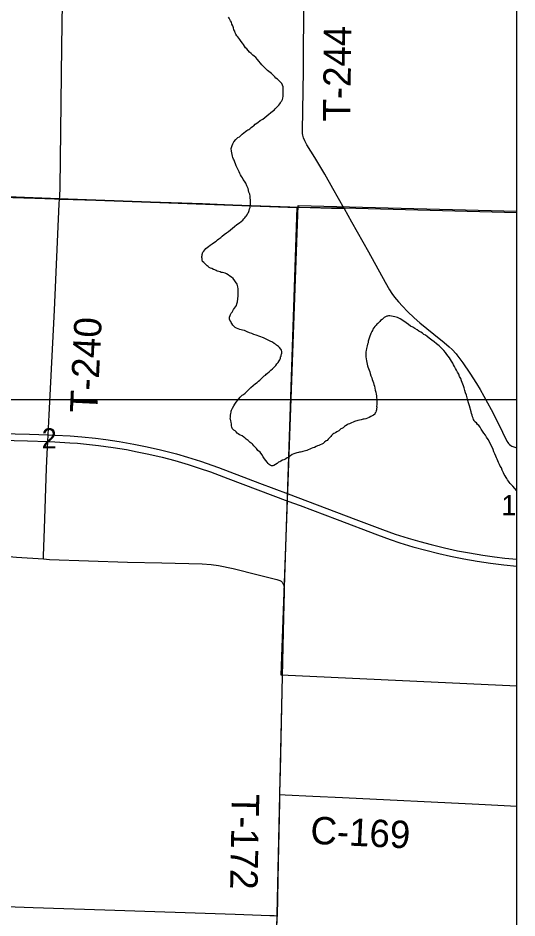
# Model space of a CAD drawing. Extents: x 0 to 68, y 0 to 52.9.
# Drawn here: x 65.265 to 67.997, y 40.611 to 45.541 of the extents above; entities that cross this region are included whole.
import ezdxf

# ---------------------------------------------------------------- set-up
doc = ezdxf.new("R2010")
doc.units = 0
for name, color, linetype in [('Default', 7, 'Continuous'), ('GM_X_County_Road', 7, 'Continuous'), ('GM_X_County_Road_Text', 7, 'Continuous'), ('GM_X_State_Route', 7, 'Continuous'), ('GM_X_Township', 7, 'Continuous'), ('GM_X_Township_Road', 7, 'Continuous'), ('GM_X_Township_Road_Text', 7, 'Continuous')]:
    doc.layers.add(name, color=color, linetype=linetype)

msp = doc.modelspace()

# ---------------------------------------------------------------- linework, layer by layer
at = {"layer": 'Default'}
for p, q in [((67.9972, 34.4614), (67.9972, 52.9414)), ((49.5172, 43.4514), (67.9972, 43.4514))]:
    msp.add_line(p, q, dxfattribs=at)
for points in [[(66.5102, 44.9186), (66.5172, 44.9236), (66.5233, 44.9276), (66.5293, 44.9306), (66.5343, 44.9336), (66.5424, 44.9406), (66.5484, 44.9455), (66.5564, 44.9495), (66.5635, 44.9585), (66.5776, 44.9685), (66.5916, 44.9785), (66.6047, 44.9865), (66.6168, 44.9965), (66.6278, 45.0045), (66.6379, 45.0135), (66.6479, 45.0215), (66.658, 45.0295), (66.667, 45.0365), (66.6731, 45.0425), (66.6791, 45.0495), (66.6871, 45.0575), (66.6932, 45.0635), (66.6992, 45.0705), (66.7022, 45.0755), (66.7063, 45.0825), (66.7093, 45.0875), (66.7123, 45.0935), (66.7143, 45.1025), (66.7164, 45.1126), (66.7174, 45.1236), (66.7174, 45.1386), (66.7175, 45.1517), (66.7165, 45.1637), (66.7135, 45.1728), (66.7095, 45.1818), (66.7045, 45.1878), (66.6855, 45.206), (66.6775, 45.212), (66.6705, 45.2181), (66.6635, 45.2261), (66.6524, 45.2362), (66.6454, 45.2422), (66.6384, 45.2473), (66.6304, 45.2533), (66.6234, 45.2613), (66.6154, 45.2694), (66.6074, 45.2774), (66.5994, 45.2845), (66.5924, 45.2936), (66.5834, 45.3046), (66.5753, 45.3137), (66.5673, 45.3237), (66.5573, 45.3308), (66.5503, 45.3378), (66.5413, 45.3459), (66.5333, 45.3539), (66.5253, 45.362), (66.5183, 45.3711), (66.5113, 45.3781), (66.5053, 45.3871), (66.4993, 45.3952), (66.4943, 45.4032), (66.4873, 45.4123), (66.4793, 45.4233), (66.4733, 45.4304), (66.4683, 45.4374), (66.4633, 45.4435), (66.4583, 45.4515), (66.4543, 45.4596), (66.4513, 45.4686), (66.4473, 45.4766), (66.4443, 45.4867), (66.4403, 45.4977), (66.4363, 45.5068), (66.4333, 45.5178), (66.4283, 45.5259), (66.4253, 45.5329), (66.4213, 45.5399), (66.4173, 45.546)], [(66.391, 44.1444), (66.384, 44.1464), (66.378, 44.1475), (66.3719, 44.1495), (66.3649, 44.1515), (66.3559, 44.1546), (66.3499, 44.1576), (66.3429, 44.1606), (66.3348, 44.1637), (66.3258, 44.1677), (66.3188, 44.1707), (66.3118, 44.1748), (66.3068, 44.1788), (66.3008, 44.1828), (66.2958, 44.1879), (66.2898, 44.1939), (66.2817, 44.201), (66.2757, 44.207), (66.2738, 44.216), (66.2728, 44.2231), (66.2718, 44.2291), (66.2718, 44.2341), (66.2728, 44.2391), (66.2738, 44.2461), (66.2769, 44.2572), (66.2819, 44.2642), (66.2879, 44.2702), (66.294, 44.2772), (66.301, 44.2832), (66.308, 44.2892), (66.3171, 44.2972), (66.3281, 44.3042), (66.3402, 44.3131), (66.3493, 44.3191), (66.3573, 44.3251), (66.3643, 44.3311), (66.3754, 44.3391), (66.3834, 44.3461), (66.3945, 44.3541), (66.4066, 44.3631), (66.4176, 44.3711), (66.4498, 44.3991), (66.4639, 44.4091), (66.4769, 44.418), (66.487, 44.426), (66.495, 44.434), (66.5021, 44.441), (66.5071, 44.446), (66.5101, 44.451), (66.5142, 44.456), (66.5202, 44.463), (66.5232, 44.4711), (66.5262, 44.4761), (66.5303, 44.4861), (66.5333, 44.4961), (66.5353, 44.5031), (66.5364, 44.5091), (66.5374, 44.5162), (66.5374, 44.5252), (66.5374, 44.5352), (66.5374, 44.5453), (66.5365, 44.5543), (66.5355, 44.5643), (66.5335, 44.5754), (66.5295, 44.5874), (66.5255, 44.6065), (66.5185, 44.6216), (66.5116, 44.6356), (66.5046, 44.6467), (66.4986, 44.6558), (66.4936, 44.6648), (66.4886, 44.6728), (66.4836, 44.6819), (66.4796, 44.6889), (66.4766, 44.698), (66.4726, 44.706), (66.4686, 44.713), (66.4626, 44.7231), (66.4596, 44.7311), (66.4556, 44.7412), (66.4516, 44.7512), (66.4476, 44.7613), (66.4446, 44.7683), (66.4416, 44.7773), (66.4386, 44.7844), (66.4367, 44.7924), (66.4357, 44.8014), (66.4347, 44.8105), (66.4327, 44.8255), (66.4337, 44.8305), (66.4348, 44.8366), (66.4368, 44.8426), (66.4408, 44.8506), (66.4469, 44.8616), (66.4579, 44.8756), (66.469, 44.8856), (66.478, 44.8906), (66.4831, 44.8956), (66.4921, 44.9046), (66.5012, 44.9126), (66.5102, 44.9186)], [(67.9972, 41.8801), (66.7063, 41.9417), (66.7984, 44.5133), (67.9972, 44.4821)], [(66.4465, 43.4158), (66.4515, 43.4259), (66.4596, 43.4359), (66.4677, 43.4469), (66.4807, 43.4639), (66.4918, 43.4739), (66.4998, 43.4789), (66.5079, 43.4849), (66.5139, 43.4909), (66.5189, 43.4959), (66.525, 43.5019), (66.532, 43.5099), (66.5401, 43.5169), (66.5652, 43.5379), (66.5743, 43.5449), (66.5813, 43.5508), (66.5893, 43.5568), (66.5944, 43.5618), (66.6004, 43.5678), (66.6074, 43.5748), (66.6135, 43.5798), (66.6195, 43.5838), (66.6245, 43.5888), (66.6306, 43.5948), (66.6406, 43.6028), (66.6487, 43.6108), (66.6587, 43.6188), (66.6668, 43.6278), (66.6758, 43.6368), (66.6829, 43.6458), (66.6899, 43.6538), (66.6949, 43.6628), (66.699, 43.6689), (66.702, 43.6779), (66.703, 43.6839), (66.705, 43.6889), (66.7061, 43.6949), (66.7081, 43.6999), (66.7091, 43.7049), (66.7101, 43.713), (66.7071, 43.721), (66.7031, 43.727), (66.6961, 43.7361), (66.6921, 43.7411), (66.6861, 43.7451), (66.6801, 43.7492), (66.6741, 43.7532), (66.6671, 43.7573), (66.6591, 43.7643), (66.646, 43.7704), (66.635, 43.7754), (66.623, 43.7815), (66.6099, 43.7885), (66.5688, 43.8037), (66.5568, 43.8078), (66.5448, 43.8128), (66.5317, 43.8169), (66.5197, 43.8219), (66.5047, 43.828), (66.4946, 43.831), (66.4866, 43.8331), (66.4786, 43.8351), (66.4696, 43.8382), (66.4615, 43.8422), (66.4545, 43.8462), (66.4485, 43.8503), (66.4415, 43.8573), (66.4365, 43.8674), (66.4325, 43.8724), (66.4295, 43.8784), (66.4255, 43.8855), (66.4225, 43.8915), (66.4225, 43.9015), (66.4266, 43.9105), (66.4286, 43.9165), (66.4326, 43.9236), (66.4367, 43.9296), (66.4407, 43.9366), (66.4447, 43.9436), (66.4508, 43.9516), (66.4558, 43.9586), (66.4618, 43.9666), (66.4639, 43.9756), (66.4659, 43.9867), (66.4669, 43.9927), (66.4679, 43.9977), (66.4689, 44.0057), (66.47, 44.0157), (66.47, 44.0268), (66.471, 44.0368), (66.4711, 44.0468), (66.4701, 44.0569), (66.4681, 44.0689), (66.4641, 44.082), (66.4421, 44.1142), (66.4341, 44.1212), (66.4251, 44.1273), (66.4161, 44.1343), (66.407, 44.1394), (66.399, 44.1424), (66.391, 44.1444)], [(67.4379, 43.839), (67.4269, 43.8471), (67.4149, 43.8531), (67.4029, 43.8622), (67.3908, 43.8703), (67.3778, 43.8804), (67.3578, 43.8925), (67.3427, 43.8995), (67.3287, 43.9046), (67.3016, 43.9097), (67.2936, 43.9087), (67.2886, 43.9077), (67.2836, 43.9077), (67.2765, 43.9038), (67.2705, 43.8998), (67.2655, 43.8958), (67.2584, 43.8898), (67.2504, 43.8828), (67.2464, 43.8778), (67.2403, 43.8728), (67.2353, 43.8678), (67.2303, 43.8628), (67.2252, 43.8578), (67.2182, 43.8508), (67.2132, 43.8438), (67.2081, 43.8358), (67.2051, 43.8297), (67.2021, 43.8227), (67.1991, 43.8167), (67.197, 43.8117), (67.195, 43.8067), (67.192, 43.7987), (67.1879, 43.7877), (67.1859, 43.7806), (67.1829, 43.7696), (67.1819, 43.7616), (67.1788, 43.7536), (67.1768, 43.7456), (67.1748, 43.7375), (67.1738, 43.7295), (67.1707, 43.7195), (67.1697, 43.7115), (67.1697, 43.7034), (67.1697, 43.6974), (67.1697, 43.6924), (67.1696, 43.6854), (67.1726, 43.6623), (67.1746, 43.6543), (67.1766, 43.6442), (67.1786, 43.6362), (67.1806, 43.6302), (67.1835, 43.6211), (67.1875, 43.6111), (67.1905, 43.602), (67.1935, 43.593), (67.1975, 43.581), (67.2015, 43.5699), (67.2045, 43.5609), (67.2085, 43.5508), (67.2115, 43.5418), (67.2134, 43.5327), (67.2164, 43.5237), (67.2184, 43.5127), (67.2214, 43.5026), (67.2234, 43.4916), (67.2254, 43.4795), (67.2273, 43.4705), (67.2283, 43.4605), (67.2293, 43.4524), (67.2293, 43.4424), (67.2293, 43.4324), (67.2292, 43.4223), (67.2282, 43.4143), (67.2292, 43.4083), (67.2282, 43.4003), (67.2272, 43.3942), (67.2262, 43.3882), (67.2241, 43.3822), (67.2211, 43.3772), (67.2181, 43.3712), (67.211, 43.3642), (67.205, 43.3612), (67.197, 43.3572), (67.1879, 43.3532), (67.1789, 43.3492), (67.1699, 43.3453), (67.1608, 43.3433), (67.1548, 43.3423), (67.1438, 43.3403), (67.1347, 43.3384), (67.1257, 43.3364), (67.1076, 43.3304), (67.0996, 43.3274), (67.0905, 43.3235), (67.0805, 43.3185), (67.0735, 43.3155), (67.0674, 43.3125), (67.0584, 43.3065), (67.0524, 43.3025), (67.0453, 43.2965), (67.0383, 43.2925)], [(67.9972, 42.9504), (67.9748, 42.9755), (67.9668, 42.9835), (67.9598, 42.9916), (67.9548, 42.9986), (67.9498, 43.0036), (67.9448, 43.0117), (67.9418, 43.0177), (67.9388, 43.0237), (67.9328, 43.0328), (67.9278, 43.0408), (67.9228, 43.0499), (67.9198, 43.0569), (67.9158, 43.0639), (67.9118, 43.076), (67.9058, 43.085), (67.9008, 43.0951), (67.8958, 43.1051), (67.8918, 43.1152), (67.8888, 43.1232), (67.8848, 43.1313), (67.8808, 43.1413), (67.8758, 43.1524), (67.8709, 43.1644), (67.8659, 43.1765), (67.8609, 43.1895), (67.8519, 43.2066), (67.8459, 43.2197), (67.8389, 43.2317), (67.8309, 43.2438), (67.8239, 43.2559), (67.8159, 43.2669), (67.8089, 43.278), (67.8019, 43.289), (67.7959, 43.3001), (67.7879, 43.3082), (67.7809, 43.3142), (67.7749, 43.3222), (67.7669, 43.3293), (67.7629, 43.3363), (67.7599, 43.3413), (67.7579, 43.3484), (67.7539, 43.3564), (67.7509, 43.3655), (67.7479, 43.3745), (67.7459, 43.3835), (67.738, 43.4157), (67.732, 43.4327), (67.728, 43.4458), (67.724, 43.4599), (67.7201, 43.4749), (67.7151, 43.488), (67.7111, 43.5), (67.7071, 43.5141), (67.7041, 43.5251), (67.7001, 43.5352), (67.6971, 43.5432), (67.6931, 43.5523), (67.6892, 43.5653), (67.6832, 43.5774), (67.6782, 43.5894), (67.6722, 43.6005), (67.6662, 43.6125), (67.6602, 43.6216), (67.6552, 43.6316), (67.6502, 43.6407), (67.6452, 43.6507), (67.6392, 43.6608), (67.6332, 43.6698), (67.6272, 43.6789), (67.6202, 43.6879), (67.6132, 43.697), (67.6062, 43.708), (67.5962, 43.7201), (67.5832, 43.7322), (67.5702, 43.7443), (67.5571, 43.7564), (67.5431, 43.7664), (67.5301, 43.7765), (67.5171, 43.7876), (67.5061, 43.7957), (67.4971, 43.8037), (67.487, 43.8078), (67.479, 43.8138), (67.47, 43.8199), (67.46, 43.8259), (67.45, 43.832), (67.4379, 43.839)], [(67.0383, 43.2925), (67.0333, 43.2905), (67.0272, 43.2845), (67.0212, 43.2795), (67.0152, 43.2755), (67.0101, 43.2735), (67.0031, 43.2686), (66.9951, 43.2646), (66.989, 43.2606), (66.981, 43.2536), (66.977, 43.2486), (66.9709, 43.2416), (66.9639, 43.2336), (66.9568, 43.2266), (66.9518, 43.2236), (66.9438, 43.2166), (66.9367, 43.2106), (66.9277, 43.2056), (66.9197, 43.2026), (66.9116, 43.1996), (66.9056, 43.1966), (66.8976, 43.1926), (66.8885, 43.1887), (66.8795, 43.1857), (66.8704, 43.1827), (66.8624, 43.1787), (66.8544, 43.1747), (66.8463, 43.1707), (66.8383, 43.1688), (66.8323, 43.1678), (66.8252, 43.1658), (66.8182, 43.1638), (66.8122, 43.1628), (66.8062, 43.1618), (66.8001, 43.1609), (66.7921, 43.1589), (66.775, 43.1529), (66.766, 43.1499), (66.757, 43.1429), (66.7519, 43.1389), (66.7459, 43.1339), (66.7389, 43.131), (66.7308, 43.126), (66.7258, 43.123), (66.7208, 43.12), (66.7138, 43.118), (66.7037, 43.113), (66.6977, 43.11), (66.6916, 43.107), (66.6846, 43.101), (66.6746, 43.095), (66.6655, 43.0901), (66.6595, 43.0881), (66.6525, 43.0881), (66.6455, 43.0921), (66.6404, 43.0952), (66.6344, 43.1002), (66.6294, 43.1082), (66.6224, 43.1163), (66.6154, 43.1263), (66.6074, 43.1374), (66.5994, 43.1495), (66.5904, 43.1625), (66.5784, 43.1716), (66.5714, 43.1817), (66.5634, 43.1907), (66.5564, 43.1978), (66.5504, 43.2038), (66.5464, 43.2088), (66.5414, 43.2119), (66.5364, 43.2159), (66.5314, 43.2209), (66.5243, 43.226), (66.5143, 43.234), (66.5073, 43.2401), (66.5013, 43.2451), (66.4923, 43.2511), (66.4833, 43.2552), (66.4772, 43.2572), (66.4702, 43.2633), (66.4642, 43.2673), (66.4592, 43.2733), (66.4532, 43.2784), (66.4472, 43.2824), (66.4402, 43.2905), (66.4362, 43.2995), (66.4342, 43.3065), (66.4332, 43.3166), (66.4313, 43.3266), (66.4293, 43.3346), (66.4283, 43.3427), (66.4273, 43.3477), (66.4283, 43.3537), (66.4283, 43.3587), (66.4283, 43.3657), (66.4294, 43.3738), (66.4314, 43.3808), (66.4324, 43.3878), (66.4344, 43.3928), (66.4395, 43.4038), (66.4465, 43.4158)]]:
    msp.add_lwpolyline(points, dxfattribs=at)
at = {"layer": 'GM_X_County_Road'}
for points in [[(64.1003, 42.699), (64.3192, 42.6776), (64.9136, 42.6174), (65.2569, 42.5872), (65.404, 42.5773)], [(65.404, 42.5773), (65.437, 42.575), (65.6502, 42.5664), (65.8635, 42.5599), (66.0522, 42.5567), (66.2737, 42.5514), (66.3228, 42.5477), (66.3633, 42.5418), (66.4436, 42.5248), (66.579, 42.491), (66.6827, 42.4656), (66.698, 42.4596), (66.7049, 42.4551), (66.7107, 42.4495), (66.7157, 42.4424)], [(66.7157, 42.4424), (66.7199, 42.4326), (66.7224, 42.42), (66.7228, 42.3952), (66.717, 42.19), (66.7099, 41.8537), (66.701, 41.4188), (66.6975, 41.2994), (66.6973, 41.2872)], [(66.6973, 41.2872), (66.728, 41.2848), (66.8786, 41.2782), (67.0425, 41.27), (67.7883, 41.2337), (67.9972, 41.2225)]]:
    msp.add_lwpolyline(points, dxfattribs=at)
at = {"layer": 'GM_X_State_Route'}
for points in [[(65.0899, 43.2658), (65.3279, 43.2601), (65.4307, 43.2569), (65.4675, 43.2558), (65.5495, 43.2516), (65.6151, 43.2465), (65.6887, 43.2389), (65.7457, 43.2315), (65.8189, 43.2205), (65.8998, 43.2065), (65.9723, 43.1918), (66.0444, 43.1753), (66.1321, 43.1529), (66.1932, 43.1347), (66.2634, 43.1123), (66.3626, 43.0781), (66.5872, 42.9935), (66.7447, 42.9339), (67.1153, 42.7936), (67.261, 42.7382), (67.3296, 42.714), (67.4007, 42.6917), (67.4644, 42.673), (67.5279, 42.6558), (67.5997, 42.6382), (67.6719, 42.6225), (67.7364, 42.6101), (67.8094, 42.5981), (67.8744, 42.5887), (67.9315, 42.5818), (67.9972, 42.5756)], [(64.9467, 43.2336), (65.3173, 43.224), (65.4285, 43.2202), (65.4665, 43.2189), (65.5488, 43.2144), (65.5911, 43.2112), (65.6232, 43.2084), (65.7049, 43.1996), (65.786, 43.1883), (65.8597, 43.1764), (65.9166, 43.1651), (65.9806, 43.1516), (66.0536, 43.1345), (66.1237, 43.1161), (66.1958, 43.0954), (66.2569, 43.0751), (66.3196, 43.0538), (66.4143, 43.019), (66.7432, 42.8948), (66.8102, 42.8695), (67.0122, 42.7927), (67.2329, 42.7091), (67.3019, 42.6837), (67.3564, 42.6657), (67.427, 42.6445), (67.4981, 42.6247), (67.5697, 42.6066), (67.6336, 42.592), (67.7059, 42.5772), (67.7785, 42.5644), (67.8515, 42.5536), (67.9248, 42.5446), (67.9972, 42.5374)]]:
    msp.add_lwpolyline(points, dxfattribs=at)
at = {"layer": 'GM_X_Township'}
for points in [[(67.9972, 44.4735), (67.0472, 44.4994), (66.7919, 44.503), (65.491, 44.5506), (64.1656, 44.6005), (63.2588, 44.629), (61.4939, 44.6747), (60.178, 44.6988), (58.8701, 44.7399), (58.8342, 44.7404), (56.8623, 44.7881)], [(56.8623, 44.7881), (58.8342, 44.7404), (58.8701, 44.7399), (60.178, 44.6988), (61.4939, 44.6747), (63.2588, 44.629), (64.1656, 44.6005), (65.491, 44.5506), (66.7919, 44.503), (66.7384, 42.9192), (66.7226, 42.4208), (66.6973, 41.2859), (66.6815, 40.6291), (66.6161, 37.9756), (66.5723, 36.6564), (66.5449, 35.3382), (66.5266, 34.4614)]]:
    msp.add_lwpolyline(points, dxfattribs=at)
at = {"layer": 'GM_X_Township_Road'}
for points in [[(65.4928, 44.5488), (65.4941, 44.5632), (65.4952, 44.6124), (65.5056, 45.3841), (65.5134, 45.9834), (65.5135, 46.1312), (65.5192, 46.4103), (65.5206, 46.4596), (65.5246, 46.4838), (65.5301, 46.4992), (65.538, 46.5135), (65.5569, 46.5405), (65.5644, 46.555), (65.5691, 46.5706), (65.5721, 46.595), (65.5754, 47.1697), (65.5755, 47.1828)], [(67.0509, 44.4971), (66.9891, 44.6065), (66.9442, 44.6848), (66.89, 44.7767), (66.8468, 44.8465), (66.8352, 44.8683), (66.829, 44.8835), (66.8265, 44.8913), (66.8245, 44.8992), (66.8231, 44.9073), (66.8221, 44.9237), (66.8275, 45.252), (66.8282, 45.3998), (66.8305, 45.5065), (66.8314, 45.6953), (66.8317, 45.8235)], [(64.1679, 44.5952), (64.2829, 44.591), (64.4697, 44.5846), (64.6479, 44.5783), (64.8177, 44.572), (64.9942, 44.5661), (65.1767, 44.5602), (65.3576, 44.5543), (65.4637, 44.5506), (65.4928, 44.5488)], [(65.4362, 43.3678), (65.4649, 43.9401), (65.4904, 44.5225), (65.4928, 44.5488)], [(65.4928, 44.5488), (65.5669, 44.5461), (65.758, 44.5408), (65.9292, 44.5355), (66.1625, 44.5277), (66.2747, 44.5244), (66.435, 44.5176), (66.8065, 44.5045)], [(66.8065, 44.5045), (66.9819, 44.4982), (67.0509, 44.4971)], [(67.0509, 44.4971), (67.0918, 44.4247), (67.184, 44.2599), (67.2751, 44.0945), (67.2994, 44.0518), (67.3126, 44.0312), (67.327, 44.0114), (67.3477, 43.9861), (67.3695, 43.9617), (67.3982, 43.9324), (67.4339, 43.8987), (67.4647, 43.8717), (67.541, 43.8095), (67.5984, 43.7629), (67.6262, 43.7402), (67.6428, 43.7247), (67.6641, 43.7006), (67.6675, 43.6964), (67.7007, 43.6516), (67.7393, 43.596), (67.776, 43.5384), (67.7963, 43.5055), (67.8558, 43.3963), (67.8938, 43.3207), (67.942, 43.2228), (67.9463, 43.2159), (67.9509, 43.2095), (67.9564, 43.2038), (67.9626, 43.1993), (67.9694, 43.1959), (67.9972, 43.1868)], [(65.4307, 43.2569), (65.4362, 43.3678)], [(65.4285, 43.2202), (65.4307, 43.2569)], [(65.4216, 43.0753), (65.4246, 43.153), (65.4285, 43.2202)], [(65.404, 42.5773), (65.4045, 42.595), (65.4091, 42.7427), (65.4216, 43.0753)], [(66.6973, 41.2872), (66.6959, 41.2461), (66.6896, 40.9173), (66.6831, 40.6232)], [(64.0385, 40.7129), (64.1009, 40.7116), (64.429, 40.7), (64.7489, 40.689), (65.0524, 40.6782), (65.3476, 40.6687), (65.741, 40.6557), (66.4547, 40.6317), (66.6433, 40.6249), (66.6679, 40.6239), (66.6831, 40.6232)], [(66.6831, 40.6232), (66.6829, 40.6141), (66.677, 40.4256), (66.661, 39.7454), (66.6558, 39.5325), (66.6459, 39.1063), (66.633, 38.6638), (66.6138, 37.9918), (66.6133, 37.9739)]]:
    msp.add_lwpolyline(points, dxfattribs=at)

# ---------------------------------------------------------------- texts
at = {"layer": 'Default'}
for s, p in [('2', (65.3943, 43.1829)), ('1', (67.9117, 42.8169))]:
    msp.add_text(s, height=0.1105, rotation=0, dxfattribs=at).set_placement(p)
at = {"layer": 'GM_X_County_Road_Text'}
msp.add_text('C-169', height=0.15, rotation=357.2483, dxfattribs=at).set_placement((66.8634, 41.0175))
at = {"layer": 'GM_X_Township_Road_Text'}
for s, rotation, p in [('T-244', 89.4376, (67.0846, 44.9733)), ('T-240', 87.1941, (65.6983, 43.3749)), ('T-172', 268.8773, (66.4364, 41.2917))]:
    msp.add_text(s, height=0.15, rotation=rotation, dxfattribs=at).set_placement(p)

doc.saveas('drawing.dxf')
